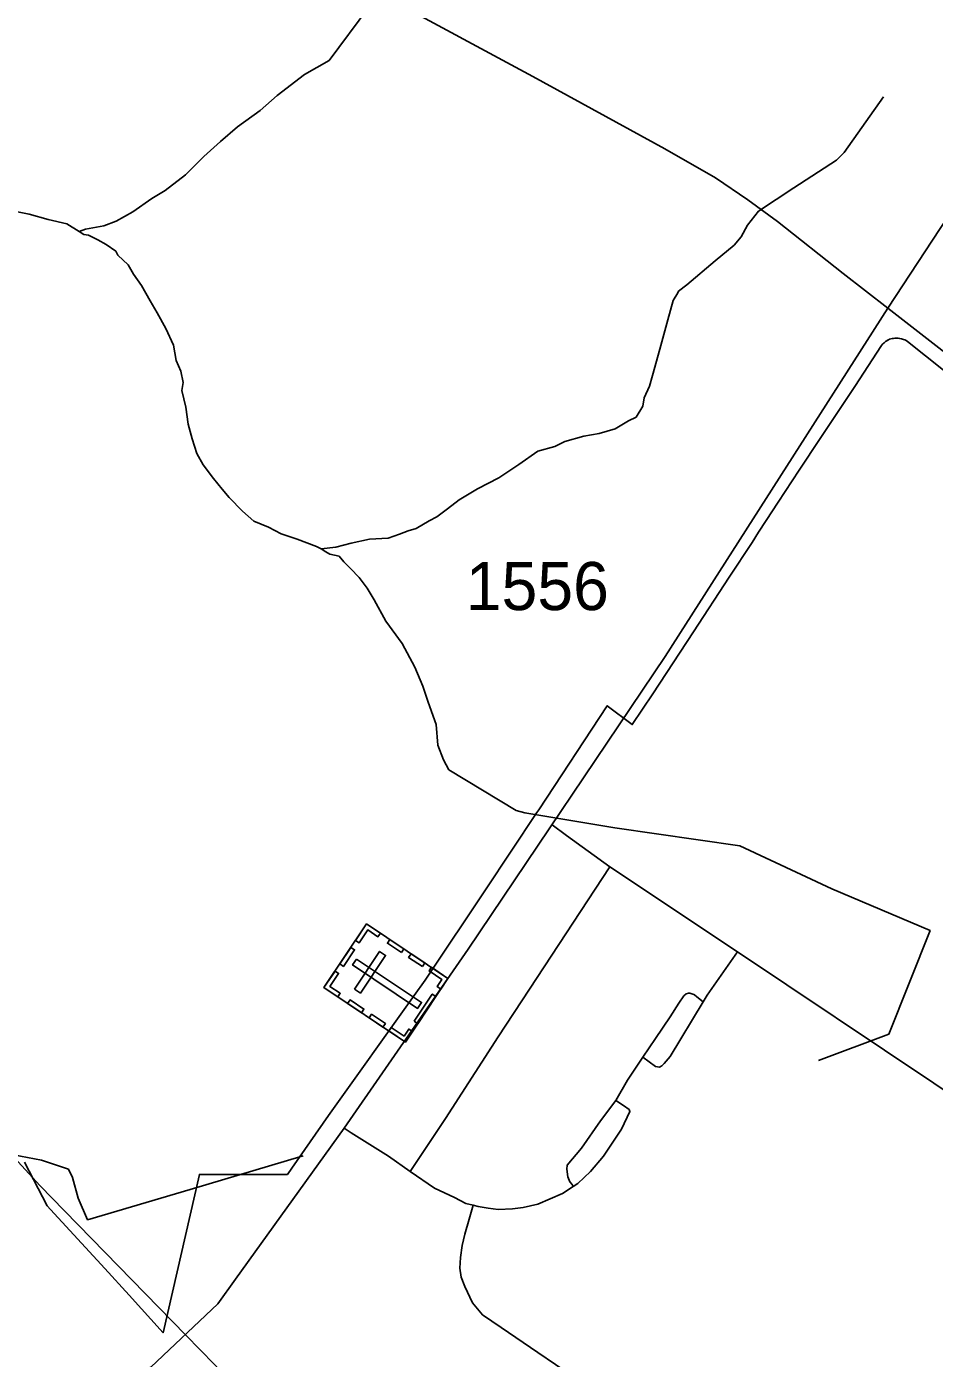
# Model space of a CAD drawing. Extents: x 2260773 to 2342389, y 552869 to 618546.
# Drawn here: x 2312438 to 2314796, y 602822 to 606283 of the extents above; entities that cross this region are included whole.
import ezdxf

# ---------------------------------------------------------------- set-up
doc = ezdxf.new("R2010")
doc.units = 0
for name, color, linetype in [('Exist Boundary Political City Limit New', 7, 'Continuous'), ('Exist Cultural Cemetery CELL', 7, 'Continuous'), ('Exist Hydrographic Misc Water Feature', 7, 'Continuous'), ('Exist Road Non-System Type 51', 7, 'Continuous'), ('Exist Road Secondary Type 51 Attributed', 7, 'Continuous'), ('Exist Road Secondary Type 51 Number Label', 7, 'Continuous'), ('Exist Road Secondary Type 51 Undivided 4 Lane Attributed', 7, 'Continuous'), ('Exist Utilities Electrical Transmission Line', 7, 'Continuous'), ('Map Preparation Boundary City Limit Buffer Line', 7, 'Continuous')]:
    doc.layers.add(name, color=color, linetype=linetype)

msp = doc.modelspace()

# ---------------------------------------------------------------- linework, layer by layer
at = {"layer": 'Exist Boundary Political City Limit New'}
msp.add_lwpolyline([(2312432.5, 603332), (2312491.2, 603218.5), (2312499.8, 603209.2), (2312640.5, 603055.8), (2312703.8, 602986.1), (2312792, 602888.8), (2312886.5, 603300.2), (2313115.2, 603300.2), (2313126.8, 603316.6), (2313222.2, 603453.1), (2313444.8, 603765.6), (2313472.8, 603805.1), (2313480, 603815.1), (2313630, 604040.1), (2313763, 604240.6), (2313768, 604248.1), (2313946, 604518.5), (2314011, 604469.4), (2314064.8, 604549.3), (2314169.8, 604710.2), (2314263, 604852.6), (2314322.5, 604942.9), (2314339.5, 604969.8), (2314359, 605000), (2314390.5, 605047.8), (2314444.8, 605130.2), (2314499.2, 605212.8), (2314565.2, 605311.8), (2314589, 605347.9), (2314659, 605454.8), (2314661.5, 605457.9), (2314665.2, 605461.8), (2314669, 605464.8), (2314672.2, 605467), (2314676, 605469.1), (2314677, 605469.6), (2314679.5, 605470.7), (2314683.2, 605471.8), (2314686.8, 605472.8), (2314689.8, 605473.2), (2314693.5, 605473.7), (2314698, 605473.8), (2314702, 605473.6), (2314705.5, 605473.2), (2314711, 605472.1), (2314716.2, 605470.4), (2314719, 605469.2), (2314722.5, 605467.5), (2314726.2, 605465.4), (2314819.8, 605390.1)], dxfattribs=at)
at = {"layer": 'Exist Cultural Cemetery CELL'}
for points in [[(2313210.1, 603785.7), (2313320.7, 603951.2), (2313532.4, 603809.6), (2313421.7, 603644.1)], [(2313356.8, 603927.1), (2313350.5, 603917.7), (2313323.7, 603935.6), (2313301.2, 603901.9), (2313292, 603908), (2313320.8, 603951.2)], [(2313251.2, 603847.2), (2313280.1, 603890.3), (2313289.5, 603884), (2313260.7, 603840.9)], [(2313411.2, 603877), (2313375.2, 603901.1), (2313381.5, 603910.5), (2313417.5, 603886.5)], [(2313295, 603860), (2313284.6, 603844.5), (2313453.2, 603731.7), (2313463.6, 603747.3)], [(2313289.3, 603781.8), (2313304.8, 603771.4), (2313370.3, 603869.3), (2313354.8, 603879.6)], [(2313466, 603840.3), (2313430, 603864.4), (2313436.3, 603873.9), (2313472.3, 603849.8)], [(2313246, 603761.6), (2313252.4, 603771), (2313225.6, 603788.9), (2313248.2, 603822.6), (2313238.9, 603828.8), (2313210.1, 603785.7)], [(2313514, 603782.1), (2313504.4, 603788.4), (2313516.6, 603806.7), (2313483.1, 603829.2), (2313489.2, 603838.5), (2313532.4, 603809.6)], [(2313307.7, 603720.4), (2313271.7, 603744.4), (2313278, 603753.9), (2313314, 603729.8)], [(2313444.1, 603698.3), (2313491.3, 603768.8), (2313500.8, 603762.5), (2313453.6, 603691.9)], [(2313363.5, 603683), (2313327.5, 603707.1), (2313333.9, 603716.5), (2313369.9, 603692.4)], [(2313440, 603671.6), (2313430.5, 603678), (2313418.3, 603659.7), (2313384.7, 603682.2), (2313378.5, 603673), (2313421.6, 603644.1)]]:
    msp.add_lwpolyline(points, close=True, dxfattribs=at)
at = {"layer": 'Exist Hydrographic Misc Water Feature'}
for points in [[(2313670.7, 606788.2), (2313430.2, 606473.6), (2313223.3, 606195.7), (2313159.7, 606159.1), (2313088.6, 606104.1), (2313044.7, 606065.7), (2312985.4, 606023.1), (2312941.6, 605984.7), (2312898.3, 605946.2), (2312850.7, 605897.8), (2312797.2, 605857.2), (2312763.2, 605836.7), (2312713.8, 605802.4), (2312670.1, 605777.8), (2312638.3, 605765.5), (2312590.5, 605756.9), (2312574.1, 605750.8)], [(2314663.6, 606101), (2314561.3, 605956.2), (2314541.4, 605936.1), (2314430.5, 605864.8), (2314339.2, 605803.9), (2314310.9, 605767.6), (2314293.7, 605737.3), (2314275.8, 605715.2), (2314226.2, 605674.9), (2314153, 605612.1), (2314131.1, 605595.5), (2314129.2, 605591.7), (2314117.3, 605571.7), (2314103.8, 605521.4), (2314083.1, 605445), (2314063.6, 605377), (2314056, 605348.9), (2314042.1, 605319), (2314038.4, 605296.8), (2314021, 605268.6), (2314001.1, 605258.6), (2313967, 605238.2), (2313925.4, 605225.8), (2313885.2, 605219.3), (2313835.6, 605204.9), (2313809.8, 605192.5), (2313765.7, 605180.1), (2313716.1, 605145.4), (2313664.6, 605111), (2313609.2, 605082.4), (2313561.4, 605053.9), (2313531.5, 605029.7), (2313503.8, 605009), (2313483.9, 604999.1), (2313449.9, 604978.6), (2313428.6, 604972.5), (2313406.4, 604964.1), (2313376.7, 604954), (2313328.5, 604951.5), (2313280.9, 604940.8), (2313240.9, 604930.6), (2313202.8, 604926.3)], [(2312574.1, 605750.8), (2312542.1, 605770.7), (2312493.9, 605782), (2312443.9, 605795.6), (2312409.9, 605803.2)], [(2313202.8, 604926.3), (2313191.1, 604932), (2313140.7, 604951.4), (2313098.8, 604965), (2313066.4, 604982.4), (2313028.3, 604998.3), (2312998.2, 605024), (2312963.7, 605059.6), (2312945.7, 605081.3), (2312922.9, 605109.1), (2312896.7, 605144.7), (2312880.3, 605174.3), (2312868, 605212.2), (2312857.7, 605250.3), (2312850.9, 605294.3), (2312840.9, 605338), (2312844.6, 605358.1), (2312838, 605387.9), (2312826.1, 605415.7), (2312819.2, 605455.6), (2312798.9, 605499.2), (2312776.5, 605539.1), (2312758.5, 605571), (2312735.7, 605610.5), (2312715.2, 605640.4), (2312701.2, 605664.4), (2312675, 605689.8), (2312669.1, 605700.1), (2312644.7, 605717.5), (2312622.9, 605729.3), (2312598.5, 605741.1), (2312586.4, 605742.9), (2312574.1, 605750.8)], [(2314494.6, 603596.7), (2314677.7, 603664.8), (2314784.8, 603933.8), (2314529.7, 604042.7), (2314290.8, 604154.2), (2313966, 604200.6), (2313731.6, 604239.9), (2313709.7, 604246.1), (2313534.8, 604351.9), (2313520.8, 604377.9), (2313505.9, 604415.5), (2313501.8, 604469.6), (2313481.1, 604527.5), (2313466.7, 604568.9), (2313446.2, 604618.7), (2313413.6, 604680.4), (2313370.7, 604737.9), (2313340.2, 604793.6), (2313322.1, 604823.5), (2313301.6, 604851.3), (2313279.3, 604875), (2313261.4, 604892.7), (2313249.4, 604906.7), (2313225.2, 604912.3), (2313215.1, 604918.3), (2313202.8, 604926.3)], [(2313155.8, 603348.5), (2312862.8, 603261.2), (2312596.1, 603182.5), (2312571.2, 603238.2), (2312556.9, 603292.2), (2312546.4, 603314.1), (2312476.3, 603337.2), (2312366.4, 603357.8)]]:
    msp.add_lwpolyline(points, dxfattribs=at)
at = {"layer": 'Exist Road Non-System Type 51'}
for p, q in [((2313840.3, 604181.4), (2313802.6, 604208.9)), ((2313953.1, 604099.3), (2313840.3, 604181.4)), ((2314284.1, 603879.1), (2313953.1, 604099.3)), ((2313262.6, 603420.1), (2313280.7, 603408.7))]:
    msp.add_line(p, q, dxfattribs=at)
for points in [[(2313434.5, 603307.9), (2313525.9, 603445.6), (2313663, 603657.9), (2313744, 603782), (2313953.1, 604099.3)], [(2314195.5, 603749.1), (2314205.9, 603766.3), (2314284.1, 603879.1)], [(2314284.1, 603879.1), (2314795, 603537.5), (2314913.6, 603456.4), (2315053.1, 603368.5), (2315122.9, 603325.7)], [(2314038.7, 603605.1), (2314071.8, 603653.4), (2314109.9, 603709.4), (2314131.9, 603745.5), (2314145.2, 603764.1), (2314151.2, 603769.5), (2314157.2, 603771.5), (2314160.5, 603771.5), (2314171.2, 603767.5), (2314172.5, 603766.8), (2314179.2, 603761.5), (2314195.5, 603749.1)], [(2314038.7, 603605.1), (2314071.8, 603580.6), (2314081.7, 603579), (2314087.8, 603582.1), (2314094, 603588.2), (2314109.3, 603606.7), (2314195.5, 603749.1)], [(2313968.5, 603492.5), (2313998.9, 603545.3), (2314038.7, 603605.1)], [(2313968.5, 603492.5), (2313928.3, 603439.4), (2313879.2, 603368.8), (2313842.4, 603324.3), (2313840.9, 603313.5), (2313843.9, 603293.6), (2313848.5, 603281.3), (2313854.7, 603273.6), (2313857.8, 603269)], [(2313857.8, 603269), (2313870, 603276.7), (2313902.2, 603307.4), (2313936, 603347.3), (2313983.5, 603417.9), (2314005, 603463.9), (2314003.5, 603468.5), (2313988.1, 603479.3), (2313968.5, 603492.5)], [(2313280.7, 603408.7), (2313377.7, 603347.3), (2313434.5, 603307.9)], [(2313434.5, 603307.9), (2313497.3, 603264.4), (2313549.5, 603239.8), (2313578.6, 603224.5), (2313598, 603219.9)], [(2313598, 603219.9), (2313610.8, 603216.8), (2313636.9, 603212.2), (2313663, 603209.2), (2313699.8, 603210.7), (2313727.4, 603213.8), (2313765.7, 603223), (2313797.9, 603236.8), (2313830.1, 603250.6), (2313857.8, 603269)], [(2313598, 603219.9), (2313587.2, 603184), (2313576.2, 603145.3), (2313568.8, 603115.8), (2313565.1, 603084.5), (2313563.3, 603056.9), (2313567, 603032.9), (2313576.2, 603009), (2313596.4, 602966.6), (2313622.2, 602935.3), (2313670.1, 602902.1), (2313765.8, 602837.6), (2313903.9, 602743.6), (2314062.3, 602638.6), (2314161.7, 602570.5), (2314205.9, 602542.8), (2314244.6, 602517)]]:
    msp.add_lwpolyline(points, dxfattribs=at)
at = {"layer": 'Exist Road Secondary Type 51 Attributed'}
for points in [[(2312354.9, 606916.1), (2312688.4, 606727.5), (2313372.1, 606360), (2313752.8, 606153.6), (2314095.4, 605966.1), (2314227.7, 605890.6), (2314311.7, 605833.2), (2314388.1, 605777.2), (2314559.4, 605641.9), (2314675.4, 605551.6)], [(2315335.4, 606557.5), (2314675.4, 605551.6)], [(2314675.4, 605551.6), (2314854, 605412.5), (2315213.1, 605121.4), (2315478.2, 604907.6), (2315780.2, 604669.9), (2315870.4, 604592.6), (2315960.7, 604535.4), (2316056.1, 604488.7), (2316124.3, 604463.3)]]:
    msp.add_lwpolyline(points, dxfattribs=at)
at = {"layer": 'Exist Road Secondary Type 51 Undivided 4 Lane Attributed'}
msp.add_lwpolyline([(2314675.4, 605551.6), (2314096.8, 604646), (2313585.2, 603885.9), (2313262.6, 603420.1), (2312980.3, 603028.2), (2312934.1, 602964.1), (2312760.4, 602799.4), (2312627.3, 602718.4), (2312426.3, 602632.2), (2311995.6, 602470.3), (2311208.3, 602177.7), (2310578.7, 601940.1)], dxfattribs=at)
at = {"layer": 'Exist Utilities Electrical Transmission Line'}
for p, q in [((2312535.5, 603206.5), (2312536.4, 603205.6)), ((2312536.4, 603205.6), (2312851.3, 602882.3))]:
    msp.add_line(p, q, dxfattribs=at)
for points in [[(2311000, 604487.4), (2312214.1, 603551.8), (2312473.1, 603270.6), (2312535.5, 603206.5)], [(2312851.3, 602882.3), (2312925.8, 602805.8), (2313187.4, 602524.8)]]:
    msp.add_lwpolyline(points, dxfattribs=at)
at = {"layer": 'Map Preparation Boundary City Limit Buffer Line'}
msp.add_lwpolyline([(2312432.5, 603332), (2312491.2, 603218.5), (2312499.8, 603209.2), (2312640.5, 603055.8), (2312703.8, 602986.1), (2312792, 602888.8), (2312886.5, 603300.2), (2313115.2, 603300.2), (2313126.8, 603316.6), (2313222.2, 603453.1), (2313444.8, 603765.6), (2313472.8, 603805.1), (2313480, 603815.1), (2313630, 604040.1), (2313763, 604240.6), (2313768, 604248.1), (2313946, 604518.5), (2314011, 604469.4), (2314064.8, 604549.3), (2314169.8, 604710.2), (2314263, 604852.6), (2314322.5, 604942.9), (2314339.5, 604969.8), (2314359, 605000), (2314390.5, 605047.8), (2314444.8, 605130.2), (2314499.2, 605212.8), (2314565.2, 605311.8), (2314589, 605347.9), (2314659, 605454.8), (2314661.5, 605457.9), (2314665.2, 605461.8), (2314669, 605464.8), (2314672.2, 605467), (2314676, 605469.1), (2314677, 605469.6), (2314679.5, 605470.7), (2314683.2, 605471.8), (2314686.8, 605472.8), (2314689.8, 605473.2), (2314693.5, 605473.7), (2314698, 605473.8), (2314702, 605473.6), (2314705.5, 605473.2), (2314711, 605472.1), (2314716.2, 605470.4), (2314719, 605469.2), (2314722.5, 605467.5), (2314726.2, 605465.4), (2314819.8, 605390.1)], dxfattribs=at)

# ---------------------------------------------------------------- texts
at = {"layer": 'Exist Road Secondary Type 51 Number Label'}
msp.add_text('1556', height=125, dxfattribs=at).set_placement((2313578.5, 604766.9))

doc.saveas('drawing.dxf')
